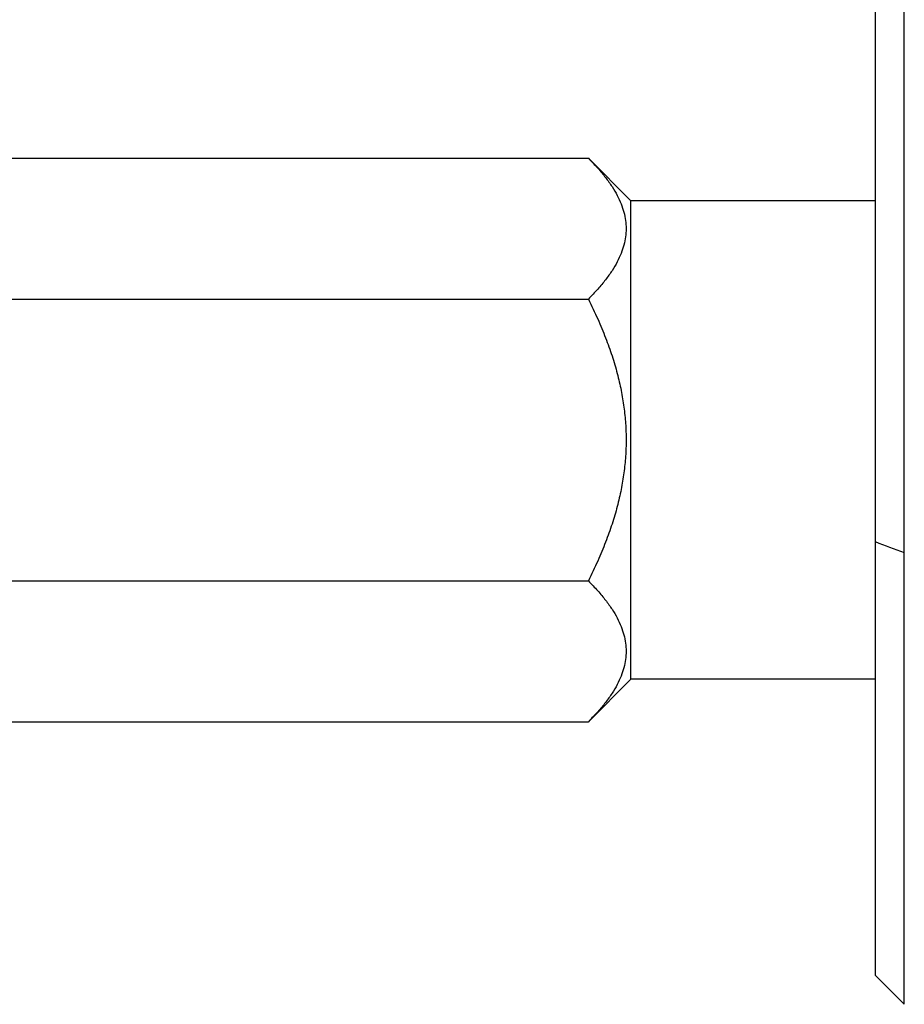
# Model space of a CAD drawing. Header units: inches. Extents: x 1 to 669, y 0 to 417.
# Tile 297 of 448: x 321.49 to 322.396, y 265.508 to 266.517. Entities that reach past the tile are written whole.
import ezdxf

# ---------------------------------------------------------------- set-up
doc = ezdxf.new("R2010")
doc.units = ezdxf.units.IN
doc.header["$LTSCALE"] = 12
doc.header["$MEASUREMENT"] = 0
doc.layers.add('X', color=1, linetype='CONTINUOUS')

msp = doc.modelspace()

# ---------------------------------------------------------------- linework, layer by layer
at = {"layer": 'X', "extrusion": (-1, 4.93038e-32, -2.22045e-16)}
for p, q in [((322.39586, 265.50847), (322.39586, 268.63347)), ((322.36586, 268.60347), (322.36586, 265.53847)), ((320.90954, 266.37536), (322.07219, 266.37536)), ((322.11586, 266.33168), (322.07219, 266.37536)), ((322.11586, 265.84168), (322.11586, 266.33168)), ((322.36586, 266.33168), (322.11586, 266.33168)), ((320.90954, 266.23102), (322.07219, 266.23102)), ((320.90954, 265.94234), (322.07219, 265.94234)), ((322.11586, 265.84168), (322.07219, 265.798)), ((322.36586, 265.84168), (322.11586, 265.84168)), ((320.90954, 265.798), (322.07219, 265.798))]:
    msp.add_line(p, q, dxfattribs=at)
at = {"layer": 'X'}
msp.add_ellipse((325.52196, 282.84366), major_axis=(0.00001, -17.44194), ratio=0.7071067, start_param=-0.2587795, end_param=-0.2562642, dxfattribs=at)
at = {"layer": 'X', "extrusion": (2.22045e-16, 4.93038e-32, -1)}
msp.add_ellipse((325.66322, 262.24111), major_axis=(23.78725, -23.78725), ratio=0.0000002, start_param=-1.709863, end_param=-1.7085896, dxfattribs=at)
at = {"layer": 'X'}
for points, weights in [([(322.07219, 266.37536), (322.14435, 266.30319), (322.07219, 266.23102)], [3.36541193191, 3.88604297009, 3.36541193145]), ([(322.07219, 266.23102), (322.14435, 266.08668), (322.07219, 265.94234)], [3.36541193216, 3.88604296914, 3.36541193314]), ([(322.07219, 265.94234), (322.14435, 265.87017), (322.07219, 265.798)], [3.36541193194, 3.88604296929, 3.36541193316])]:
    msp.add_rational_spline(points, weights, degree=2, dxfattribs=at)

doc.saveas('drawing.dxf')
